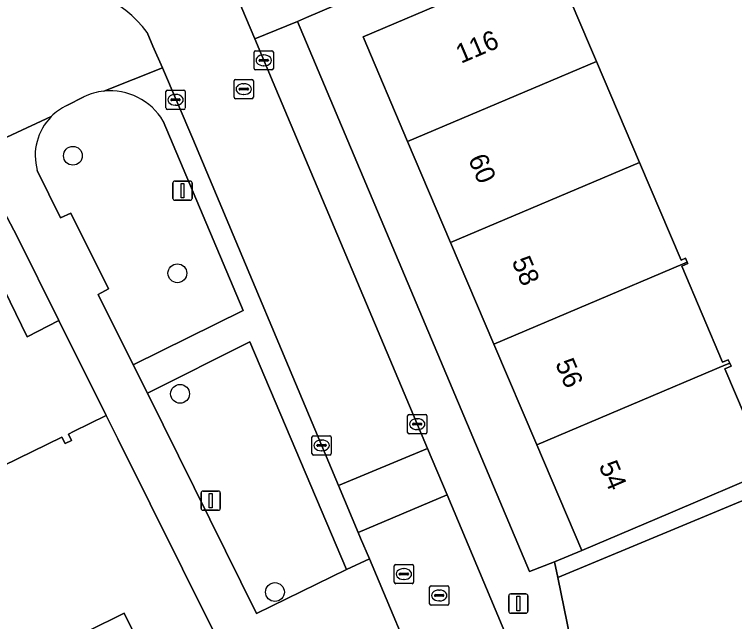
# Model space of a CAD drawing. Extents: x 157793 to 159380, y 380877 to 382313.
# Drawn here: x 158566.63 to 158604.01, y 381573.9 to 381605.44 of the extents above; entities that cross this region are included whole.
import ezdxf

# ---------------------------------------------------------------- set-up
doc = ezdxf.new("R2010")
doc.units = 0
for name, color, linetype in [('IMGEO_Boom', 7, 'Continuous'), ('IMGEO_Erf', 7, 'Continuous'), ('IMGEO_Groenvoorziening', 7, 'Continuous'), ('IMGEO_Kolk', 7, 'Continuous'), ('IMGEO_Lichtmast', 7, 'Continuous'), ('IMGEO_Pand', 7, 'Continuous'), ('IMGEO_Pand_nummerreeks', 7, 'Continuous'), ('IMGEO_Parkeervlak_open', 7, 'Continuous'), ('IMGEO_Rijbaan_lokaal_open', 7, 'Continuous'), ('IMGEO_Rioolput', 7, 'Continuous'), ('IMGEO_Voetpad_open', 7, 'Continuous')]:
    doc.layers.add(name, color=color, linetype=linetype)

msp = doc.modelspace()

# ---------------------------------------------------------------- linework, layer by layer
at = {"layer": 'IMGEO_Boom'}
for centre in [(158569.67, 381598.095), (158575.091, 381591.991), (158575.23, 381585.732), (158580.155, 381575.439)]:
    msp.add_circle(centre, 0.489, dxfattribs=at)
at = {"layer": 'IMGEO_Erf'}
for points in [[(158604.6, 381615.009), (158581.784, 381605.275), (158581.325, 381605.07), (158593.365, 381576.512), (158594.666, 381577.003), (158596.075, 381577.603), (158593.742, 381583.085), (158591.516, 381588.317), (158589.269, 381593.597), (158587.038, 381598.841), (158584.727, 381604.272), (158594.52, 381608.439), (158596.477, 381603.839), (158596.836, 381602.996), (158599.068, 381597.751), (158601.228, 381592.674), (158601.458, 381592.772), (158601.542, 381592.575), (158601.577, 381592.493), (158601.26, 381592.358), (158603.379, 381587.377), (158603.678, 381587.504), (158603.751, 381587.332), (158603.82, 381587.171), (158603.501, 381587.035), (158605.561, 381582.195)], [(158565.217, 381592.93), (158567.292, 381588.693), (158568.946, 381589.54), (158566.773, 381593.909), (158565.54, 381596.243)], [(158564.795, 381570.607), (158568.551, 381572.47), (158572.33, 381574.345), (158573.677, 381571.631), (158575.218, 381572.423), (158576.873, 381573.274), (158577.036, 381573.274), (158571.998, 381583.403), (158571.399, 381584.608), (158569.701, 381583.776), (158569.435, 381583.646), (158569.598, 381583.313), (158569.267, 381583.15), (158569.101, 381583.489), (158564.519, 381581.244)], [(158626.984, 381579.734), (158621.269, 381578.719), (158620.626, 381582.346), (158616.507, 381581.614), (158615.945, 381584.776), (158614.297, 381584.301), (158611.514, 381583.142), (158594.832, 381576.19), (158597.549, 381562.9), (158598.922, 381555.034), (158601.983, 381555.547), (158601.611, 381557.641), (158604.077, 381558.079), (158604.927, 381553.288), (158605.021, 381552.761), (158611.655, 381553.936), (158611.558, 381554.484), (158610.703, 381559.297), (158613.099, 381559.722), (158615.541, 381560.156), (158616.396, 381555.343), (158616.501, 381554.75), (158671.624, 381564.522)]]:
    msp.add_lwpolyline(points, dxfattribs=at)
at = {"layer": 'IMGEO_Groenvoorziening'}
for points in [[(158570.239, 381601.159), (158569.361, 381600.706)], [(158567.819, 381597.338), (158569.021, 381594.864), (158569.555, 381595.114), (158571.509, 381591.19), (158570.985, 381590.893), (158572.794, 381587.246), (158578.504, 381590.052), (158574.353, 381599.896)]]:
    msp.add_lwpolyline(points, dxfattribs=at)
msp.add_lwpolyline([(158578.847, 381588.436), (158573.537, 381585.77), (158579.193, 381574.325), (158583.864, 381576.615)], close=True, dxfattribs=at)
for centre, radius, start, end in [((158571.607, 381598.261), 3.204, 96.0172, 115.2715), ((158571.605, 381598.274), 3.191, 30.543, 96.0001), ((158570.586, 381598.115), 2.866, 115.3057, 135.4101), ((158570.592, 381598.105), 2.877, 135.351, 195.4675)]:
    msp.add_arc(centre, radius, start, end, dxfattribs=at)
at = {"layer": 'IMGEO_Kolk'}
for p, q in [((158579.071, 381602.625), (158579.071, 381603.477)), ((158579.146, 381603.551), (158579.998, 381603.551)), ((158579.559, 381603.331), (158579.584, 381603.331)), ((158580.072, 381603.477), (158580.072, 381602.625)), ((158579.33, 381603.045), (158579.33, 381603.057)), ((158579.768, 381603.008), (158579.37, 381603.008)), ((158579.373, 381603.094), (158579.771, 381603.094)), ((158579.814, 381603.057), (158579.814, 381603.045)), ((158579.998, 381602.551), (158579.146, 381602.551)), ((158579.582, 381602.771), (158579.557, 381602.771)), ((158574.496, 381600.575), (158574.496, 381601.427)), ((158574.571, 381601.501), (158575.423, 381601.501)), ((158575.497, 381601.427), (158575.497, 381600.575)), ((158574.798, 381601.044), (158575.196, 381601.044)), ((158574.984, 381601.281), (158575.009, 381601.281)), ((158574.755, 381600.995), (158574.755, 381601.007)), ((158575.193, 381600.958), (158574.795, 381600.958)), ((158575.007, 381600.721), (158574.982, 381600.721)), ((158575.239, 381601.007), (158575.239, 381600.995)), ((158575.423, 381600.501), (158574.571, 381600.501)), ((158587.037, 381583.732), (158587.037, 381584.584)), ((158587.112, 381584.658), (158587.964, 381584.658)), ((158588.038, 381584.584), (158588.038, 381583.732)), ((158587.339, 381584.201), (158587.737, 381584.201)), ((158587.525, 381584.438), (158587.55, 381584.438)), ((158587.296, 381584.152), (158587.296, 381584.164)), ((158587.734, 381584.115), (158587.336, 381584.115)), ((158587.548, 381583.878), (158587.523, 381583.878)), ((158587.78, 381584.164), (158587.78, 381584.152)), ((158582.075, 381582.626), (158582.075, 381583.478)), ((158582.15, 381583.552), (158583.002, 381583.552)), ((158583.076, 381583.478), (158583.076, 381582.626)), ((158587.964, 381583.658), (158587.112, 381583.658)), ((158582.377, 381583.095), (158582.775, 381583.095)), ((158582.563, 381583.332), (158582.588, 381583.332)), ((158582.334, 381583.046), (158582.334, 381583.058)), ((158582.772, 381583.009), (158582.374, 381583.009)), ((158582.586, 381582.772), (158582.561, 381582.772)), ((158582.818, 381583.058), (158582.818, 381583.046)), ((158583.002, 381582.552), (158582.15, 381582.552))]:
    msp.add_line(p, q, dxfattribs=at)
for points in [[(158579.071, 381602.625), (158579.071, 381603.477)], [(158579.146, 381603.551), (158579.998, 381603.551)], [(158580.072, 381603.477), (158580.072, 381602.625)], [(158579.998, 381602.551), (158579.146, 381602.551)], [(158574.496, 381600.575), (158574.496, 381601.427)], [(158574.571, 381601.501), (158575.423, 381601.501)], [(158575.497, 381601.427), (158575.497, 381600.575)], [(158575.423, 381600.501), (158574.571, 381600.501)], [(158587.037, 381583.732), (158587.037, 381584.584)], [(158587.112, 381584.658), (158587.964, 381584.658)], [(158588.038, 381584.584), (158588.038, 381583.732)], [(158582.075, 381582.626), (158582.075, 381583.478)], [(158582.15, 381583.552), (158583.002, 381583.552)], [(158583.076, 381583.478), (158583.076, 381582.626)], [(158587.964, 381583.658), (158587.112, 381583.658)], [(158583.002, 381582.552), (158582.15, 381582.552)]]:
    msp.add_lwpolyline(points, dxfattribs=at)
for centre, radius, start, end in [((158579.148, 381603.475), 0.0765, 91.552, 178.448), ((158579.148, 381603.475), 0.0765, 91.552, 178.448), ((158579.996, 381603.475), 0.0765, 1.552, 88.448), ((158579.996, 381603.475), 0.0765, 1.552, 88.448), ((158579.37, 381603.054), 0.0403, 85.8775, 175.7526), ((158579.367, 381603.044), 0.0366, 178.938, 274.7102), ((158579.771, 381603.051), 0.043, 264.8664, 352.4533), ((158579.775, 381603.056), 0.0386, 1.7309, 96.639), ((158579.148, 381602.627), 0.0765, 181.552, 268.448), ((158579.148, 381602.627), 0.0765, 181.552, 268.448), ((158579.996, 381602.627), 0.0765, 271.552, 358.448), ((158579.996, 381602.627), 0.0765, 271.552, 358.448), ((158574.573, 381601.425), 0.0765, 91.552, 178.448), ((158574.573, 381601.425), 0.0765, 91.552, 178.448), ((158575.421, 381601.425), 0.0765, 1.552, 88.448), ((158575.421, 381601.425), 0.0765, 1.552, 88.448), ((158574.795, 381601.004), 0.0403, 85.8775, 175.7526), ((158575.2, 381601.006), 0.0386, 1.7309, 96.639), ((158574.792, 381600.994), 0.0366, 178.938, 274.7102), ((158575.196, 381601.001), 0.043, 264.8664, 352.4533), ((158574.573, 381600.577), 0.0765, 181.552, 268.448), ((158574.573, 381600.577), 0.0765, 181.552, 268.448), ((158575.421, 381600.577), 0.0765, 271.552, 358.448), ((158575.421, 381600.577), 0.0765, 271.552, 358.448), ((158587.114, 381584.582), 0.0765, 91.552, 178.448), ((158587.114, 381584.582), 0.0765, 91.552, 178.448), ((158587.962, 381584.582), 0.0765, 1.552, 88.448), ((158587.962, 381584.582), 0.0765, 1.552, 88.448), ((158587.336, 381584.161), 0.0403, 85.8775, 175.7526), ((158587.741, 381584.163), 0.0386, 1.7309, 96.639), ((158587.333, 381584.151), 0.0366, 178.938, 274.7102), ((158587.737, 381584.158), 0.043, 264.8664, 352.4533), ((158582.152, 381583.476), 0.0765, 91.552, 178.448), ((158582.152, 381583.476), 0.0765, 91.552, 178.448), ((158583, 381583.476), 0.0765, 1.552, 88.448), ((158583, 381583.476), 0.0765, 1.552, 88.448), ((158587.114, 381583.734), 0.0765, 181.552, 268.448), ((158587.114, 381583.734), 0.0765, 181.552, 268.448), ((158587.962, 381583.734), 0.0765, 271.552, 358.448), ((158587.962, 381583.734), 0.0765, 271.552, 358.448), ((158582.374, 381583.055), 0.0403, 85.8775, 175.7526), ((158582.779, 381583.057), 0.0386, 1.7309, 96.639), ((158582.371, 381583.045), 0.0366, 178.938, 274.7102), ((158582.775, 381583.052), 0.043, 264.8664, 352.4533), ((158582.152, 381582.628), 0.0765, 181.552, 268.448), ((158582.152, 381582.628), 0.0765, 181.552, 268.448), ((158583, 381582.628), 0.0765, 271.552, 358.448), ((158583, 381582.628), 0.0765, 271.552, 358.448)]:
    msp.add_arc(centre, radius, start, end, dxfattribs=at)
for centre, major_axis, ratio, start_param, end_param in [((158579.558, 381603.051), (-0.387, 0.002), 0.722429, 4.712389, 7.853982), ((158579.583, 381603.051), (-0.39, 0.002), 0.717154, 1.570796, 4.712389), ((158574.983, 381601.001), (-0.387, 0.002), 0.722429, 4.712389, 7.853982), ((158575.008, 381601.001), (-0.39, 0.002), 0.717154, 1.570796, 4.712389), ((158587.524, 381584.158), (-0.387, 0.002), 0.722429, 4.712389, 7.853982), ((158587.549, 381584.158), (-0.39, 0.002), 0.717154, 1.570796, 4.712389), ((158582.562, 381583.052), (-0.387, 0.002), 0.722429, 4.712389, 7.853982), ((158582.587, 381583.052), (-0.39, 0.002), 0.717154, 1.570796, 4.712389)]:
    msp.add_ellipse(centre, major_axis=major_axis, ratio=ratio, start_param=start_param, end_param=end_param, dxfattribs=at)
at = {"layer": 'IMGEO_Lichtmast'}
for p, q in [((158574.863, 381595.883), (158574.863, 381596.683)), ((158574.863, 381596.683), (158574.863, 381595.883)), ((158574.963, 381596.783), (158575.753, 381596.783)), ((158575.753, 381596.783), (158574.963, 381596.783)), ((158575.853, 381596.683), (158575.853, 381595.883)), ((158575.853, 381595.883), (158575.853, 381596.683)), ((158575.753, 381595.783), (158574.963, 381595.783)), ((158574.963, 381595.783), (158575.753, 381595.783)), ((158576.325, 381579.783), (158576.325, 381580.583)), ((158576.325, 381580.583), (158576.325, 381579.783)), ((158576.425, 381580.683), (158577.215, 381580.683)), ((158577.215, 381580.683), (158576.425, 381580.683)), ((158577.315, 381580.583), (158577.315, 381579.783)), ((158577.315, 381579.783), (158577.315, 381580.583)), ((158577.215, 381579.683), (158576.425, 381579.683)), ((158576.425, 381579.683), (158577.215, 381579.683)), ((158592.286, 381574.443), (158592.286, 381575.243)), ((158592.286, 381575.243), (158592.286, 381574.443)), ((158592.386, 381575.343), (158593.176, 381575.343)), ((158593.176, 381575.343), (158592.386, 381575.343)), ((158593.276, 381575.243), (158593.276, 381574.443)), ((158593.276, 381574.443), (158593.276, 381575.243)), ((158593.176, 381574.343), (158592.386, 381574.343)), ((158592.386, 381574.343), (158593.176, 381574.343))]:
    msp.add_line(p, q, dxfattribs=at)
for points in [[(158575.283, 381596.658), (158575.433, 381596.658), (158575.433, 381595.908), (158575.283, 381595.908), (158575.283, 381596.658)], [(158576.745, 381580.558), (158576.895, 381580.558), (158576.895, 381579.808), (158576.745, 381579.808), (158576.745, 381580.558)], [(158592.706, 381575.218), (158592.856, 381575.218), (158592.856, 381574.468), (158592.706, 381574.468), (158592.706, 381575.218)]]:
    msp.add_lwpolyline(points, dxfattribs=at)
for centre, start, end in [((158574.963, 381596.683), 90, 180), ((158574.963, 381596.683), 90, 180), ((158575.753, 381596.683), 0, 90), ((158575.753, 381596.683), 360, 90), ((158574.963, 381595.883), 180, 270), ((158574.963, 381595.883), 180, 270), ((158575.753, 381595.883), 270, 0), ((158575.753, 381595.883), 270, 0), ((158576.425, 381580.583), 90, 180), ((158576.425, 381580.583), 90, 180), ((158577.215, 381580.583), 0, 90), ((158577.215, 381580.583), 360, 90), ((158576.425, 381579.783), 180, 270), ((158576.425, 381579.783), 180, 270), ((158577.215, 381579.783), 270, 0), ((158577.215, 381579.783), 270, 0), ((158592.386, 381575.243), 90, 180), ((158592.386, 381575.243), 90, 180), ((158593.176, 381575.243), 0, 90), ((158593.176, 381575.243), 360, 90), ((158592.386, 381574.443), 180, 270), ((158592.386, 381574.443), 180, 270), ((158593.176, 381574.443), 270, 0), ((158593.176, 381574.443), 270, 0)]:
    msp.add_arc(centre, 0.1, start, end, dxfattribs=at)
at = {"layer": 'IMGEO_Pand'}
for points in [[(158596.836, 381602.996), (158596.477, 381603.839), (158594.52, 381608.439), (158584.727, 381604.272), (158587.038, 381598.841)], [(158599.068, 381597.751), (158596.836, 381602.996), (158587.038, 381598.841), (158589.269, 381593.597)], [(158599.068, 381597.751), (158589.269, 381593.597), (158591.516, 381588.317), (158601.306, 381592.474), (158601.542, 381592.575), (158601.458, 381592.772), (158601.228, 381592.674)], [(158568.946, 381589.54), (158567.292, 381588.693), (158565.217, 381592.93), (158564.852, 381592.752), (158564.71, 381593.042), (158564.433, 381592.907), (158564.588, 381592.589), (158559.922, 381590.304), (158559.787, 381590.58), (158559.701, 381590.538), (158564.307, 381581.134), (158564.434, 381580.874), (158564.649, 381580.979), (158564.519, 381581.244), (158569.101, 381583.489), (158569.267, 381583.15), (158569.598, 381583.313), (158569.435, 381583.646), (158569.701, 381583.776), (158571.399, 381584.608)], [(158601.26, 381592.358), (158601.577, 381592.493), (158601.542, 381592.575), (158601.306, 381592.474), (158591.516, 381588.317), (158593.742, 381583.085), (158603.531, 381587.238), (158603.751, 381587.332), (158603.678, 381587.504), (158603.379, 381587.377)], [(158593.742, 381583.085), (158596.075, 381577.603), (158600.676, 381579.561), (158605.781, 381581.732), (158605.681, 381581.966), (158605.985, 381582.095), (158605.884, 381582.333), (158605.561, 381582.195), (158603.501, 381587.035), (158603.82, 381587.171), (158603.751, 381587.332), (158603.531, 381587.238)], [(158568.551, 381572.47), (158569.91, 381569.695), (158573.677, 381571.631), (158572.33, 381574.345)]]:
    msp.add_lwpolyline(points, close=True, dxfattribs=at)
at = {"layer": 'IMGEO_Parkeervlak_open'}
for points in [[(158575.899, 381598.97), (158574.311, 381602.656), (158571.271, 381601.448)], [(158574.353, 381599.896), (158578.504, 381590.052), (158572.794, 381587.246), (158573.537, 381585.77), (158578.847, 381588.436), (158583.864, 381576.615), (158585.055, 381577.157), (158584.601, 381578.239), (158584.477, 381578.54), (158583.456, 381580.972), (158575.899, 381598.97)]]:
    msp.add_lwpolyline(points, dxfattribs=at)
msp.add_arc((158571.605, 381598.274), 3.191, 30.543, 96.0001, dxfattribs=at)
at = {"layer": 'IMGEO_Rijbaan_lokaal_open'}
for points in [[(158580.054, 381601.907), (158579.102, 381604.166), (158578.187, 381606.348)], [(158573.518, 381604.495), (158573.826, 381603.781), (158574.311, 381602.656), (158575.899, 381598.97), (158583.456, 381580.972), (158588.073, 381582.889), (158580.054, 381601.907)], [(158593.744, 381569.174), (158592.664, 381571.956), (158589.086, 381580.48), (158584.477, 381578.54), (158584.601, 381578.239), (158585.055, 381577.157), (158587.873, 381570.444), (158588.083, 381569.944)]]:
    msp.add_lwpolyline(points, dxfattribs=at)
msp.add_lwpolyline([(158589.086, 381580.48), (158588.073, 381582.889), (158583.456, 381580.972), (158584.477, 381578.54)], close=True, dxfattribs=at)
msp.add_arc((158569.116, 381601.359), 5.405, 35.4673, 102.0417, dxfattribs=at)
at = {"layer": 'IMGEO_Rioolput'}
for p, q in [((158578.035, 381601.132), (158578.035, 381601.984)), ((158578.11, 381602.058), (158578.962, 381602.058)), ((158578.523, 381601.838), (158578.548, 381601.838)), ((158579.036, 381601.984), (158579.036, 381601.132)), ((158578.294, 381601.552), (158578.294, 381601.564)), ((158578.732, 381601.515), (158578.334, 381601.515)), ((158578.337, 381601.601), (158578.735, 381601.601)), ((158578.778, 381601.564), (158578.778, 381601.552)), ((158578.962, 381601.058), (158578.11, 381601.058)), ((158578.546, 381601.278), (158578.521, 381601.278)), ((158586.344, 381575.949), (158586.344, 381576.801)), ((158586.419, 381576.875), (158587.271, 381576.875)), ((158587.345, 381576.801), (158587.345, 381575.949)), ((158586.603, 381576.369), (158586.603, 381576.381)), ((158586.646, 381576.418), (158587.044, 381576.418)), ((158586.832, 381576.655), (158586.857, 381576.655)), ((158587.087, 381576.381), (158587.087, 381576.369)), ((158587.041, 381576.332), (158586.643, 381576.332)), ((158586.855, 381576.095), (158586.83, 381576.095)), ((158587.271, 381575.875), (158586.419, 381575.875)), ((158588.178, 381574.836), (158588.178, 381575.688)), ((158588.253, 381575.762), (158589.105, 381575.762)), ((158589.179, 381575.688), (158589.179, 381574.836)), ((158588.437, 381575.256), (158588.437, 381575.268)), ((158588.48, 381575.305), (158588.878, 381575.305)), ((158588.666, 381575.542), (158588.691, 381575.542)), ((158588.921, 381575.268), (158588.921, 381575.256)), ((158588.875, 381575.219), (158588.477, 381575.219)), ((158588.689, 381574.982), (158588.664, 381574.982)), ((158589.105, 381574.762), (158588.253, 381574.762))]:
    msp.add_line(p, q, dxfattribs=at)
for points in [[(158578.035, 381601.132), (158578.035, 381601.984)], [(158578.11, 381602.058), (158578.962, 381602.058)], [(158579.036, 381601.984), (158579.036, 381601.132)], [(158578.962, 381601.058), (158578.11, 381601.058)], [(158586.344, 381575.949), (158586.344, 381576.801)], [(158586.419, 381576.875), (158587.271, 381576.875)], [(158587.345, 381576.801), (158587.345, 381575.949)], [(158587.271, 381575.875), (158586.419, 381575.875)], [(158588.178, 381574.836), (158588.178, 381575.688)], [(158588.253, 381575.762), (158589.105, 381575.762)], [(158589.179, 381575.688), (158589.179, 381574.836)], [(158589.105, 381574.762), (158588.253, 381574.762)]]:
    msp.add_lwpolyline(points, dxfattribs=at)
for centre, radius, start, end in [((158578.112, 381601.982), 0.0765, 91.552, 178.448), ((158578.112, 381601.982), 0.0765, 91.552, 178.448), ((158578.96, 381601.982), 0.0765, 1.552, 88.448), ((158578.96, 381601.982), 0.0765, 1.552, 88.448), ((158578.334, 381601.561), 0.0403, 85.8775, 175.7526), ((158578.331, 381601.551), 0.0366, 178.938, 274.7102), ((158578.735, 381601.558), 0.043, 264.8664, 352.4533), ((158578.739, 381601.563), 0.0386, 1.7309, 96.639), ((158578.112, 381601.134), 0.0765, 181.552, 268.448), ((158578.112, 381601.134), 0.0765, 181.552, 268.448), ((158578.96, 381601.134), 0.0765, 271.552, 358.448), ((158578.96, 381601.134), 0.0765, 271.552, 358.448), ((158586.421, 381576.799), 0.0765, 91.552, 178.448), ((158586.421, 381576.799), 0.0765, 91.552, 178.448), ((158587.269, 381576.799), 0.0765, 1.552, 88.448), ((158587.269, 381576.799), 0.0765, 1.552, 88.448), ((158586.643, 381576.378), 0.0403, 85.8775, 175.7526), ((158586.64, 381576.368), 0.0366, 178.938, 274.7102), ((158587.044, 381576.375), 0.043, 264.8664, 352.4533), ((158587.048, 381576.38), 0.0386, 1.7309, 96.639), ((158586.421, 381575.951), 0.0765, 181.552, 268.448), ((158586.421, 381575.951), 0.0765, 181.552, 268.448), ((158587.269, 381575.951), 0.0765, 271.552, 358.448), ((158587.269, 381575.951), 0.0765, 271.552, 358.448), ((158588.255, 381575.686), 0.0765, 91.552, 178.448), ((158588.255, 381575.686), 0.0765, 91.552, 178.448), ((158589.103, 381575.686), 0.0765, 1.552, 88.448), ((158589.103, 381575.686), 0.0765, 1.552, 88.448), ((158588.477, 381575.265), 0.0403, 85.8775, 175.7526), ((158588.474, 381575.255), 0.0366, 178.938, 274.7102), ((158588.878, 381575.262), 0.043, 264.8664, 352.4533), ((158588.882, 381575.267), 0.0386, 1.7309, 96.639), ((158588.255, 381574.838), 0.0765, 181.552, 268.448), ((158588.255, 381574.838), 0.0765, 181.552, 268.448), ((158589.103, 381574.838), 0.0765, 271.552, 358.448), ((158589.103, 381574.838), 0.0765, 271.552, 358.448)]:
    msp.add_arc(centre, radius, start, end, dxfattribs=at)
for centre, major_axis, ratio, start_param, end_param in [((158578.522, 381601.558), (-0.387, 0.002), 0.722429, 4.712389, 7.853982), ((158578.547, 381601.558), (-0.39, 0.002), 0.717154, 1.570796, 4.712389), ((158586.831, 381576.375), (-0.387, 0.002), 0.722429, 4.712389, 7.853982), ((158586.856, 381576.375), (-0.39, 0.002), 0.717154, 1.570796, 4.712389), ((158588.665, 381575.262), (-0.387, 0.002), 0.722429, 4.712389, 7.853982), ((158588.69, 381575.262), (-0.39, 0.002), 0.717154, 1.570796, 4.712389)]:
    msp.add_ellipse(centre, major_axis=major_axis, ratio=ratio, start_param=start_param, end_param=end_param, dxfattribs=at)
at = {"layer": 'IMGEO_Voetpad_open'}
for points in [[(158578.187, 381606.348), (158579.102, 381604.166), (158581.325, 381605.07), (158581.784, 381605.275), (158604.6, 381615.009), (158605.381, 381613.172), (158606.161, 381613.505), (158607.207, 381611.057), (158608.423, 381611.579), (158612.219, 381613.21), (158611.646, 381616.443), (158611.393, 381618.114)], [(158609.494, 381605.652), (158610.721, 381602.778), (158612.388, 381598.871), (158612.943, 381597.57), (158613.656, 381596.114), (158614.862, 381593.215), (158615.279, 381592.213), (158616.899, 381588.319), (158614.609, 381587.366), (158614.69, 381585.641), (158605.781, 381581.732), (158600.676, 381579.561), (158596.075, 381577.603), (158594.666, 381577.003), (158594.832, 381576.19), (158611.514, 381583.142), (158614.297, 381584.301), (158615.945, 381584.776), (158618.246, 381585.185), (158620.065, 381585.508), (158624.219, 381586.246), (158625.776, 381586.53)], [(158594.832, 381576.19), (158594.666, 381577.003), (158593.365, 381576.512), (158581.325, 381605.07), (158579.102, 381604.166), (158580.054, 381601.907), (158588.073, 381582.889), (158589.086, 381580.48), (158592.664, 381571.956), (158593.744, 381569.174)], [(158571.271, 381601.448), (158574.311, 381602.656), (158573.826, 381603.781), (158573.518, 381604.495)], [(158569.361, 381600.706), (158570.239, 381601.159)], [(158568.545, 381600.127), (158561.889, 381597.039)], [(158561.889, 381597.039), (158568.545, 381600.127)], [(158591.913, 381552.461), (158590.597, 381552.274), (158585.076, 381551.251), (158584.432, 381554.702), (158583.851, 381554.591), (158582.982, 381559.575), (158582.101, 381564.623), (158582.667, 381564.746), (158582.173, 381567.658), (158583.928, 381569.545), (158586.623, 381569.968), (158587.873, 381570.444), (158585.055, 381577.157), (158583.864, 381576.615), (158579.193, 381574.325), (158573.537, 381585.77), (158572.794, 381587.246), (158570.985, 381590.893), (158571.509, 381591.19), (158569.555, 381595.114), (158569.021, 381594.864), (158567.819, 381597.338)], [(158565.54, 381596.243), (158566.773, 381593.909), (158568.946, 381589.54), (158571.399, 381584.608), (158571.998, 381583.403), (158577.036, 381573.274), (158576.873, 381573.274), (158575.218, 381572.423), (158577.488, 381567.965), (158578.703, 381568.541), (158578.866, 381568.541), (158578.925, 381568.395), (158578.997, 381568.419), (158584.4, 381537.858), (158584.538, 381537.884), (158585.249, 381533.971), (158584.991, 381533.923), (158585.034, 381533.708), (158585.266, 381532.399), (158587.436, 381532.783), (158587.983, 381529.689), (158589.709, 381530.021), (158592.347, 381516.295)], [(158600.774, 381549.404), (158603.064, 381549.827), (158602.555, 381552.323), (158601.983, 381555.547), (158598.922, 381555.034), (158597.549, 381562.9), (158594.832, 381576.19)]]:
    msp.add_lwpolyline(points, dxfattribs=at)
for centre, radius, start, end in [((158569.116, 381601.359), 5.405, 35.4673, 102.0417), ((158571.607, 381598.261), 3.204, 96.0172, 115.2715), ((158570.586, 381598.115), 2.866, 115.3057, 135.4101), ((158570.592, 381598.105), 2.877, 135.351, 195.4675)]:
    msp.add_arc(centre, radius, start, end, dxfattribs=at)

# ---------------------------------------------------------------- texts
at = {"layer": 'IMGEO_Pand_nummerreeks'}
for s, rotation, p in [('116', 23.0501, (158589.808, 381602.87)), ('60', 293.0504, (158590.164, 381597.931)), ('58', 293.0504, (158592.423, 381592.621)), ('56', 293.0499, (158594.682, 381587.314)), ('54', 293.0504, (158596.941, 381582.004))]:
    msp.add_text(s, height=1, rotation=rotation, dxfattribs=at).set_placement(p)

doc.saveas('drawing.dxf')
